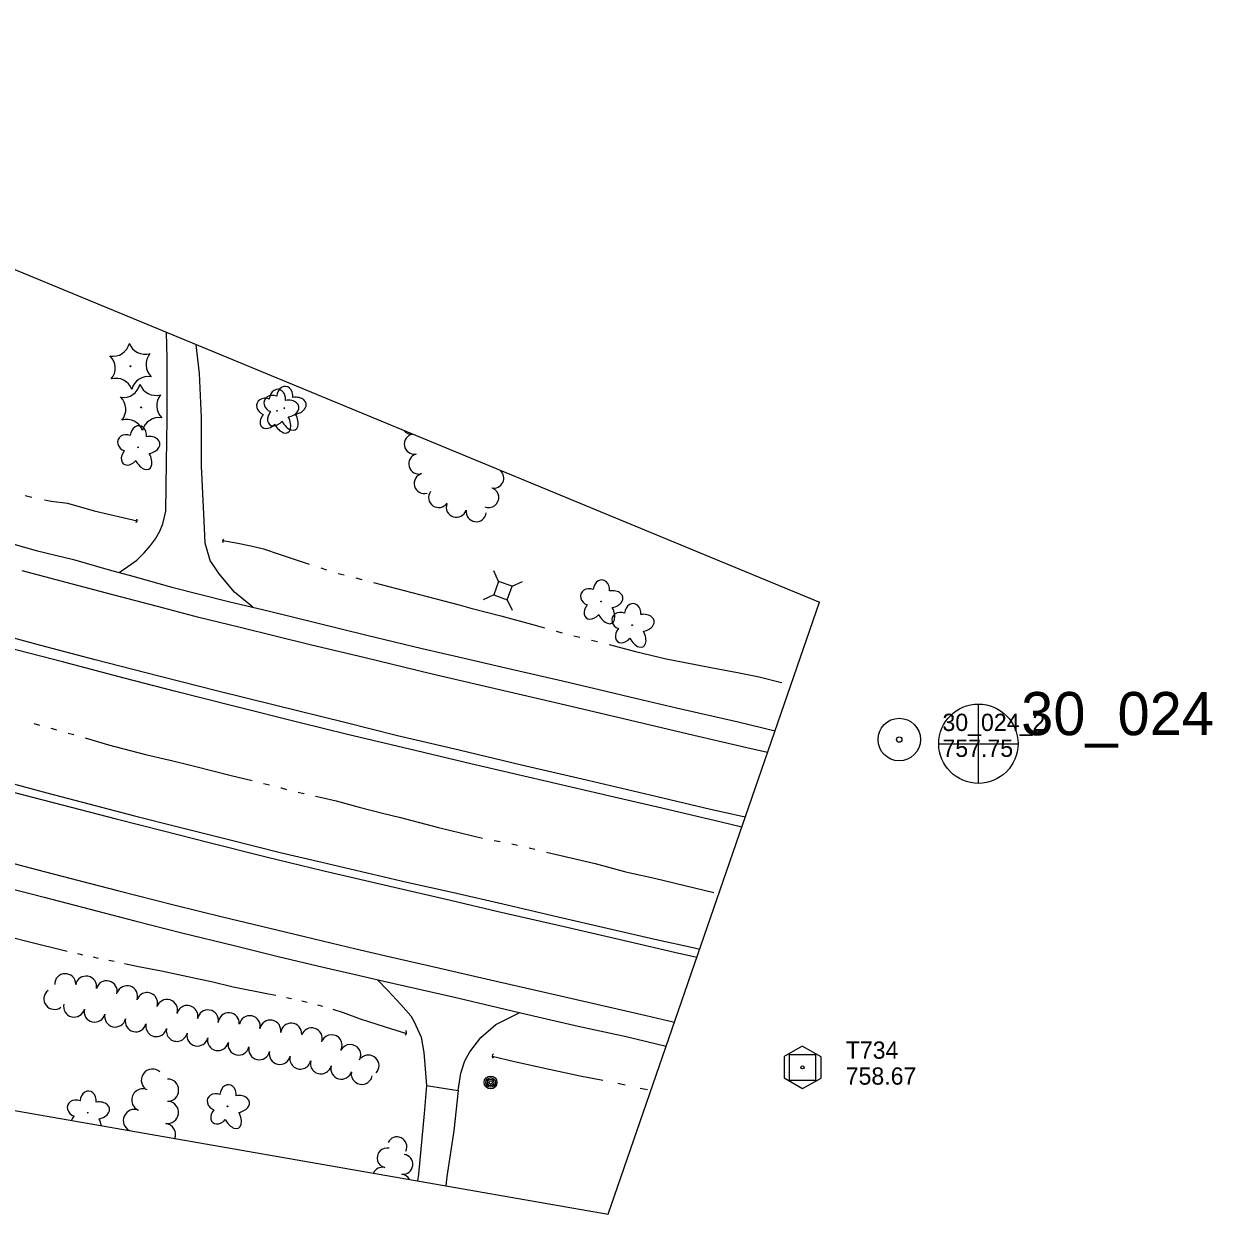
# Model space of a CAD drawing. Extents: x 589250 to 1188077, y 162953 to 363065.
# Drawn here: x 596831.5 to 597244.2, y 184177.2 to 184590.9 of the extents above; entities that cross this region are included whole.
import ezdxf

# ---------------------------------------------------------------- set-up
doc = ezdxf.new("R2010")
doc.units = 0
for name, color, linetype in [('E_DRN', 7, 'Continuous'), ('E_DWY', 7, 'Continuous'), ('E_LAND_TreeLine_P', 7, 'Continuous'), ('E_LAND_Vegetation', 7, 'Continuous'), ('E_MAP_Control', 7, 'Continuous'), ('E_MAP_Limits', 7, 'Continuous'), ('E_MAP_PassPoints', 7, 'Continuous'), ('E_MAP_PhotoCenter', 7, 'Continuous'), ('E_MISCPROP', 7, 'Continuous'), ('E_RDWY', 7, 'Continuous'), ('E_RDWY_Gravel', 7, 'Continuous'), ('E_UTL_AG_Bold', 7, 'Continuous'), ('E_WTR_FlowLine', 7, 'Continuous')]:
    doc.layers.add(name, color=color, linetype=linetype)

msp = doc.modelspace()

# ---------------------------------------------------------------- linework, layer by layer
at = {"layer": 'E_DRN'}
for centre, radius, start, end in [((596870.14, 184418.29), 0.684, 292.7003, 38.9605), ((596901.19, 184411.18), 0.721, 126.2797, 232.5399), ((596963.44, 184240.28), 0.978, 301.5241, 47.7843), ((596995.02, 184232.14), 0.843, 123.9172, 230.1774)]:
    msp.add_arc(centre, radius, start, end, dxfattribs=at)
at = {"layer": 'E_DWY'}
for p, q in [((596881.19, 184474.79), (596880.97, 184483.66)), ((596892.43, 184469.39), (596891.3, 184479.39)), ((596881.24, 184453.4), (596881.19, 184474.79)), ((596893.21, 184454.08), (596892.43, 184469.39)), ((596881.06, 184438.55), (596881.24, 184453.4)), ((596893.17, 184437.21), (596893.21, 184454.08)), ((596880.74, 184421.58), (596881.06, 184438.55)), ((596894.05, 184418.14), (596893.17, 184437.21)), ((596879.71, 184417.09), (596880.74, 184421.58)), ((596877.21, 184411.91), (596878.66, 184414.61)), ((596878.66, 184414.61), (596879.71, 184417.09)), ((596894.46, 184410.45), (596894.05, 184418.14)), ((596875.5, 184409.64), (596877.21, 184411.91)), ((596896.19, 184404.42), (596894.46, 184410.45)), ((596870.66, 184404.5), (596873.23, 184407.09)), ((596873.23, 184407.09), (596875.5, 184409.64)), ((596864.62, 184400.18), (596867.54, 184402.32)), ((596867.54, 184402.32), (596870.66, 184404.5)), ((596899.35, 184399.73), (596896.19, 184404.42)), ((596904.66, 184393.37), (596899.35, 184399.73)), ((596911.03, 184388.14), (596904.66, 184393.37)), ((596954.33, 184258.7), (596957.91, 184254.93)), ((596957.91, 184254.93), (596962.44, 184250.04)), ((596962.44, 184250.04), (596965.86, 184246.21)), ((596965.86, 184246.21), (596967.08, 184244.07)), ((596995.44, 184243.18), (597003.56, 184247.25)), ((596967.08, 184244.07), (596969.51, 184238.75)), ((596990.14, 184238.65), (596995.44, 184243.18)), ((596969.51, 184238.75), (596970.35, 184233.4)), ((596986.35, 184233.61), (596990.14, 184238.65)), ((596970.35, 184233.4), (596971.32, 184221.9)), ((596984.61, 184230.54), (596986.35, 184233.61)), ((596983.2, 184226.22), (596984.61, 184230.54)), ((596982.29, 184220.26), (596983.2, 184226.22)), ((596971.32, 184221.9), (596970.57, 184212.24)), ((596971.32, 184221.9), (596982.29, 184220.26)), ((596982.29, 184220.26), (596980.77, 184206.14)), ((596970.57, 184212.24), (596968.5, 184191.1)), ((596980.77, 184206.14), (596978.4, 184190.36)), ((596968.5, 184191.1), (596968.24, 184188.79)), ((596978.4, 184190.36), (596977.99, 184187.08))]:
    msp.add_line(p, q, dxfattribs=at)
at = {"layer": 'E_LAND_TreeLine_P'}
for centre, radius, start, end in [((596966.15, 184451.83), 3.53, 219.9216, 275.1508), ((596967.15, 184444.84), 3.53, 100.9793, 278.1994), ((596968.7, 184437.97), 3.53, 105.3895, 285.3895), ((596994.65, 184433.07), 3.53, 258.8873, 47.5175), ((596970.57, 184431.16), 3.53, 105.3895, 285.3895), ((596975.57, 184426.33), 3.53, 145.5265, 325.5265), ((596992.9, 184426.27), 3.53, 247.1537, 67.1537), ((596981.72, 184422.92), 3.53, 161.4217, 341.4217), ((596988.58, 184421.39), 3.53, 172.3111, 352.3111), ((596845.83, 184257.15), 3.66, 2.2292, 182.2292), ((596853.08, 184256.3), 3.66, 349.694, 169.694), ((596860.23, 184254.69), 3.66, 346.488, 166.488), ((596842.09, 184252.05), 3.66, 127.6486, 307.6486), ((596867.34, 184252.95), 3.66, 341.2343, 161.2343), ((596874.28, 184250.59), 3.66, 340.5691, 160.5691), ((596848.94, 184249.37), 3.66, 166.3162, 346.3162), ((596881.21, 184248.19), 3.66, 343.0131, 163.0131), ((596888.23, 184246.08), 3.66, 346.8467, 166.8467), ((596856.06, 184247.63), 3.66, 166.3162, 346.3162), ((596863.19, 184245.93), 3.66, 166.8188, 346.8188), ((596870.33, 184244.26), 3.66, 166.8188, 346.8188), ((596895.4, 184244.56), 3.66, 350.5865, 170.5865), ((596902.65, 184243.59), 3.66, 355.619, 175.619), ((596909.9, 184242.53), 3.66, 348.0441, 168.0441), ((596917.08, 184241.03), 3.66, 349.5821, 169.5821), ((596877.47, 184242.59), 3.66, 167.0598, 347.0598), ((596884.61, 184240.95), 3.66, 167.0598, 347.0598), ((596924.32, 184239.97), 3.66, 356.1401, 176.1401), ((596931.44, 184238.3), 3.66, 342.0174, 162.0174), ((596891.76, 184239.31), 3.66, 167.5548, 347.5548), ((596898.91, 184237.73), 3.66, 167.5548, 347.5548), ((596906.07, 184236.15), 3.66, 167.5548, 347.5548), ((596938.36, 184235.91), 3.66, 332.6239, 152.6239), ((596913.23, 184234.56), 3.66, 167.2704, 347.2704), ((596920.38, 184232.94), 3.66, 167.2704, 347.2704), ((596944.86, 184232.53), 3.66, 332.2458, 152.2458), ((596951.17, 184228.87), 3.66, 315.6331, 135.6331), ((596927.52, 184231.31), 3.66, 166.7899, 346.7899), ((596934.66, 184229.63), 3.66, 166.7899, 346.7899), ((596941.76, 184227.8), 3.66, 164.9872, 344.9872), ((596876.13, 184223.81), 3.87, 49.1269, 229.1269), ((596881.36, 184220.32), 3.87, 270.1198, 90.1198), ((596948.85, 184225.98), 3.66, 170.1016, 350.1016), ((596872.8, 184216.9), 3.87, 67.7528, 247.7528), ((596881.31, 184212.59), 3.87, 262.3167, 82.3167), ((596869.87, 184209.75), 3.87, 67.7528, 243.9363), ((596880.28, 184204.93), 3.87, 338.7793, 82.3167), ((596961.05, 184200.66), 3.43, 334.313, 154.313), ((596957.62, 184196.78), 3.43, 76.8362, 256.8362), ((596963.14, 184194.54), 3.43, 263.4115, 83.4115), ((596956.05, 184190.1), 3.43, 76.8362, 156.5505), ((596962.35, 184187.72), 3.43, 27.0862, 83.4115)]:
    msp.add_arc(centre, radius, start, end, dxfattribs=at)
at = {"layer": 'E_LAND_Vegetation'}
for centre, radius in [((596868.55, 184471.87), 0.167), ((596872.24, 184457.59), 0.167), ((596919.38, 184456.37), 0.128), ((596921.94, 184457.35), 0.128), ((596871.12, 184443.71), 0.128), ((597031.92, 184390.15), 0.128), ((597042.78, 184381.93), 0.128), ((596853.64, 184212.49), 0.128), ((596902.23, 184214.71), 0.128)]:
    msp.add_circle(centre, radius, dxfattribs=at)
for centre, radius, start, end in [((596862.39, 184481.24), 5.9, 260.3265, 346.0914), ((596873.63, 184481.93), 5.9, 200.3311, 286.096), ((596857.29, 184471.24), 5.9, 320.3311, 46.096), ((596879.81, 184472.5), 5.9, 140.3311, 226.096), ((596874.73, 184462.43), 5.91, 80.3709, 166.047), ((596863.47, 184461.8), 5.9, 20.3311, 106.096), ((596866.08, 184466.97), 5.9, 260.3265, 346.0914), ((596877.32, 184467.66), 5.9, 200.3311, 286.096), ((596860.98, 184456.96), 5.9, 320.3311, 46.096), ((596883.5, 184458.22), 5.9, 140.3311, 226.096), ((596867.16, 184447.53), 5.9, 20.3311, 106.096), ((596878.42, 184448.15), 5.91, 80.3709, 166.047)]:
    msp.add_arc(centre, radius, start, end, dxfattribs=at)
for centre, major_axis, ratio, start_param, end_param in [((596919.54, 184460.27), (-0.29, -3.6), 0.782863, 1.570796, 4.712389), ((596922.1, 184461.26), (-0.29, -3.6), 0.782863, 1.570796, 4.712389), ((596915.67, 184457.83), (3.22, -1.25), 0.832022, 1.570796, 4.712389), ((596918.23, 184458.81), (3.22, -1.25), 0.832022, 1.570796, 4.712389), ((596922.82, 184457.16), (-4.17, -0.67), 0.691916, 1.570796, 4.712389), ((596925.38, 184458.15), (-4.17, -0.67), 0.691916, 1.570796, 4.712389), ((596919.17, 184454.45), (2.34, 2.77), 0.716896, 1.570796, 4.712389), ((596916.61, 184453.47), (2.34, 2.77), 0.716896, 1.570796, 4.712389), ((596920.95, 184453.04), (-2.21, 4.21), 0.560249, 1.570796, 4.712389), ((596923.51, 184454.03), (-2.21, 4.21), 0.560249, 1.570796, 4.712389), ((596867.41, 184445.16), (3.22, -1.25), 0.832022, 1.570796, 4.712389), ((596871.27, 184447.61), (-0.29, -3.6), 0.782863, 1.570796, 4.712389), ((596874.56, 184444.5), (-4.17, -0.67), 0.691916, 1.570796, 4.712389), ((596868.35, 184440.8), (2.34, 2.77), 0.716896, 1.570796, 4.712389), ((596872.69, 184440.38), (-2.21, 4.21), 0.560249, 1.570796, 4.712389), ((597032.07, 184394.06), (-0.29, -3.6), 0.782863, 1.570796, 4.712389), ((597028.21, 184391.61), (3.22, -1.25), 0.832022, 1.570796, 4.712389), ((597035.36, 184390.94), (-4.17, -0.67), 0.691916, 1.570796, 4.712389), ((597042.94, 184385.83), (-0.29, -3.6), 0.782863, 1.570796, 4.712389), ((597029.15, 184387.25), (2.34, 2.77), 0.716896, 1.570796, 4.712389), ((597033.49, 184386.82), (-2.21, 4.21), 0.560249, 1.570796, 4.712389), ((597039.07, 184383.38), (3.22, -1.25), 0.832022, 1.570796, 4.712389), ((597046.22, 184382.72), (-4.17, -0.67), 0.691916, 1.570796, 4.712389), ((597040.01, 184379.03), (2.34, 2.77), 0.716896, 1.570796, 4.712389), ((597044.35, 184378.6), (-2.21, 4.21), 0.560249, 1.570796, 4.712389), ((596853.8, 184216.39), (-0.29, -3.6), 0.782863, 1.570796, 4.712389), ((596902.38, 184218.61), (-0.29, -3.6), 0.782863, 1.570796, 4.712389), ((596849.93, 184213.94), (3.22, -1.25), 0.832022, 1.570796, 4.712389), ((596857.08, 184213.28), (-4.17, -0.67), 0.691916, 1.570796, 4.712389), ((596898.52, 184216.16), (3.22, -1.25), 0.832022, 1.570796, 4.712389), ((596905.67, 184215.5), (-4.17, -0.67), 0.691916, 1.570796, 4.712389), ((596899.46, 184211.81), (2.34, 2.77), 0.716896, 1.570796, 4.712389), ((596903.8, 184211.38), (-2.21, 4.21), 0.560249, 1.570796, 4.712389), ((596850.87, 184209.59), (2.34, 2.77), 0.716896, 1.570796, 2.052331), ((596855.21, 184209.16), (-2.21, 4.21), 0.560249, 4.154679, 4.712389)]:
    msp.add_ellipse(centre, major_axis=major_axis, ratio=ratio, start_param=start_param, end_param=end_param, dxfattribs=at)
at = {"layer": 'E_MAP_Control'}
for p, q in [((597097.44, 184223.74), (597097.44, 184232.74)), ((597097.44, 184232.74), (597106.44, 184232.74)), ((597106.44, 184232.74), (597106.44, 184223.74)), ((597106.44, 184223.74), (597097.44, 184223.74))]:
    msp.add_line(p, q, dxfattribs=at)
msp.add_lwpolyline([(597095.53, 184232), (597095.53, 184224.61), (597101.98, 184220.88), (597108.38, 184224.55), (597108.38, 184231.87), (597101.86, 184235.6)], close=True, dxfattribs=at)
msp.add_circle((597101.94, 184228.24), 0.546, dxfattribs=at)
at = {"layer": 'E_MAP_Limits'}
for p, q in [((596621.63, 184590.89), (597107.83, 184389.86)), ((597034.42, 184177.22), (597107.83, 184389.86)), ((596500.08, 184270.59), (597034.42, 184177.22))]:
    msp.add_line(p, q, dxfattribs=at)
at = {"layer": 'E_MAP_PassPoints'}
for radius in [7.38, 0.945]:
    msp.add_circle((597135.54, 184342.16), radius, dxfattribs=at)
at = {"layer": 'E_MAP_PhotoCenter'}
for p, q in [((597162.98, 184354.51), (597162.92, 184327.1)), ((597149.29, 184340.71), (597176.75, 184340.69))]:
    msp.add_line(p, q, dxfattribs=at)
msp.add_circle((597163.03, 184340.71), 13.78, dxfattribs=at)
at = {"layer": 'E_MISCPROP'}
for radius in [2.23, 1.67, 1.12, 0.558]:
    msp.add_circle((596993.58, 184223.01), radius, dxfattribs=at)
at = {"layer": 'E_RDWY'}
for p, q in [((596860.19, 184393.05), (596830.91, 184400.75)), ((596880.05, 184387.83), (596860.19, 184393.05)), ((596892.19, 184384.61), (596880.05, 184387.83)), ((596906.62, 184381.14), (596892.19, 184384.61)), ((596837.32, 184374.86), (596818.07, 184380.05)), ((596930.95, 184375.07), (596906.62, 184381.14)), ((596856.22, 184369.91), (596837.32, 184374.86)), ((596950.02, 184370.52), (596930.95, 184375.07)), ((596873.34, 184365.52), (596856.22, 184369.91)), ((596972.87, 184365.01), (596950.02, 184370.52)), ((596898.33, 184359.15), (596873.34, 184365.52)), ((596991.76, 184360.55), (596972.87, 184365.01)), ((597016.17, 184354.94), (596991.76, 184360.55)), ((596918.49, 184354.07), (596898.33, 184359.15)), ((596942.96, 184348.08), (596918.49, 184354.07)), ((597035.33, 184350.46), (597016.17, 184354.94)), ((596961.21, 184343.5), (596942.96, 184348.08)), ((597062.27, 184344.07), (597035.33, 184350.46)), ((597082.64, 184339.33), (597062.27, 184344.07)), ((596982.69, 184338.46), (596961.21, 184343.5)), ((597004.37, 184333.27), (596982.69, 184338.46)), ((597089.81, 184337.67), (597082.64, 184339.33)), ((597025.37, 184328.37), (597004.37, 184333.27)), ((597048.97, 184322.86), (597025.37, 184328.37)), ((596828.22, 184323.76), (596844.82, 184319.45)), ((596844.82, 184319.45), (596863.48, 184314.66)), ((597070.02, 184317.9), (597048.97, 184322.86)), ((597082.04, 184315.17), (597070.02, 184317.9)), ((596863.48, 184314.66), (596879.94, 184310.49)), ((596879.94, 184310.49), (596895.82, 184306.38)), ((596895.82, 184306.38), (596916.1, 184301.31)), ((596821.08, 184300.89), (596835.83, 184296.97)), ((596916.1, 184301.31), (596935.22, 184296.66)), ((596835.83, 184296.97), (596850.52, 184293.19)), ((596935.22, 184296.66), (596961.62, 184290.52)), ((596850.52, 184293.19), (596864.48, 184289.56)), ((596961.62, 184290.52), (596979.68, 184286.33)), ((596864.48, 184289.56), (596883.54, 184284.74)), ((596979.68, 184286.33), (596996.23, 184282.42)), ((596883.54, 184284.74), (596900.48, 184280.55)), ((596996.23, 184282.42), (597019.18, 184277.2)), ((596900.48, 184280.55), (596916.5, 184276.69)), ((596916.5, 184276.69), (596932.33, 184272.88)), ((597019.18, 184277.2), (597041.65, 184271.94)), ((596932.33, 184272.88), (596946.77, 184269.4)), ((597041.65, 184271.94), (597057.5, 184268.33)), ((596946.77, 184269.4), (596958.24, 184266.72)), ((596958.24, 184266.72), (596975.49, 184262.78)), ((597057.5, 184268.33), (597065.27, 184266.59)), ((596975.49, 184262.78), (596982.01, 184261.29)), ((596982.01, 184261.29), (596996.6, 184257.98)), ((596996.6, 184257.98), (597012.35, 184254.35)), ((597012.35, 184254.35), (597029.03, 184250.56)), ((597029.03, 184250.56), (597047.64, 184246.31)), ((597047.64, 184246.31), (597057.47, 184243.98))]:
    msp.add_line(p, q, dxfattribs=at)
at = {"layer": 'E_RDWY_Gravel'}
for p, q in [((596820.15, 184412.31), (596835.79, 184407.91)), ((596835.79, 184407.91), (596848.7, 184404.69)), ((596848.7, 184404.69), (596861.15, 184401.14)), ((596861.15, 184401.14), (596869.31, 184398.9)), ((596869.31, 184398.9), (596882.91, 184395.1)), ((596882.91, 184395.1), (596902.55, 184390.09)), ((596902.55, 184390.09), (596916.82, 184386.81)), ((596916.82, 184386.81), (596933.28, 184382.77)), ((596933.28, 184382.77), (596950.59, 184378.47)), ((596950.59, 184378.47), (596969.87, 184373.82)), ((596844.84, 184369.22), (596825.58, 184374.17)), ((596969.87, 184373.82), (596983.9, 184370.55)), ((596866.27, 184363.49), (596844.84, 184369.22)), ((596983.9, 184370.55), (596999.29, 184366.97)), ((596999.29, 184366.97), (597018.58, 184362.56)), ((596883.8, 184358.97), (596866.27, 184363.49)), ((597018.58, 184362.56), (597031.75, 184359.4)), ((596904.82, 184353.69), (596883.8, 184358.97)), ((597031.75, 184359.4), (597044.33, 184356.41)), ((597044.33, 184356.41), (597058.18, 184353.17)), ((596926.95, 184348.09), (596904.82, 184353.69)), ((597058.18, 184353.17), (597079.59, 184348.29)), ((596943.91, 184343.89), (596926.95, 184348.09)), ((597079.59, 184348.29), (597092.42, 184345.22)), ((596967.87, 184338.2), (596943.91, 184343.89)), ((596986.69, 184333.71), (596967.87, 184338.2)), ((597011.62, 184327.94), (596986.69, 184333.71)), ((596819.52, 184329.05), (596839.47, 184323.69)), ((597036.5, 184322.19), (597011.62, 184327.94)), ((596839.47, 184323.69), (596854.01, 184319.8)), ((596854.01, 184319.8), (596869.89, 184315.69)), ((597053.08, 184318.34), (597036.5, 184322.19)), ((596869.89, 184315.69), (596884.59, 184311.93)), ((597073.66, 184313.44), (597053.08, 184318.34)), ((596884.59, 184311.93), (596902.61, 184307.4)), ((597080.87, 184311.76), (597073.66, 184313.44)), ((596902.61, 184307.4), (596920.5, 184302.95)), ((596920.5, 184302.95), (596934.92, 184299.57)), ((596934.92, 184299.57), (596950.76, 184295.86)), ((596950.76, 184295.86), (596964.51, 184292.66)), ((596817.84, 184292.78), (596838.55, 184287.34)), ((596964.51, 184292.66), (596980.23, 184289.15)), ((596838.55, 184287.34), (596856.75, 184282.61)), ((596980.23, 184289.15), (596999.31, 184284.71)), ((596856.75, 184282.61), (596869.99, 184279.19)), ((596999.31, 184284.71), (597017.01, 184280.57)), ((596869.99, 184279.19), (596886.34, 184275.04)), ((597017.01, 184280.57), (597034.06, 184276.67)), ((596886.34, 184275.04), (596904.49, 184270.55)), ((597034.06, 184276.67), (597050.59, 184272.84)), ((596904.49, 184270.55), (596919.84, 184266.8)), ((597050.59, 184272.84), (597064.36, 184269.77)), ((597064.36, 184269.77), (597066.22, 184269.35)), ((596919.84, 184266.8), (596935.49, 184263.11)), ((596935.49, 184263.11), (596946.03, 184260.66)), ((596946.03, 184260.66), (596956.45, 184258.2)), ((596956.45, 184258.2), (596980.64, 184252.7)), ((596980.64, 184252.7), (596996.18, 184249.01)), ((596996.18, 184249.01), (597003.49, 184247.27)), ((597003.49, 184247.27), (597023.97, 184242.62)), ((597023.97, 184242.62), (597040.71, 184238.93)), ((597040.71, 184238.93), (597054.59, 184235.65))]:
    msp.add_line(p, q, dxfattribs=at)
at = {"layer": 'E_UTL_AG_Bold'}
for p, q in [((596996.36, 184397.13), (596994.67, 184400.75)), ((596996.36, 184397.13), (596994.66, 184392.43)), ((597001.07, 184395.43), (596996.36, 184397.13)), ((596999.37, 184390.73), (597001.07, 184395.43)), ((597001.07, 184395.43), (597004.69, 184397.13)), ((596994.66, 184392.43), (596991.04, 184390.73)), ((596994.66, 184392.43), (596999.37, 184390.73)), ((596999.37, 184390.73), (597001.06, 184387.1))]:
    msp.add_line(p, q, dxfattribs=at)
at = {"layer": 'E_WTR_FlowLine'}
for p, q in [((596831.96, 184426.92), (596834.19, 184426.44)), ((596838.63, 184425.47), (596840.9, 184424.98)), ((596840.9, 184424.98), (596846.62, 184424.28)), ((596846.62, 184424.28), (596855.9, 184421.66)), ((596855.9, 184421.66), (596870.81, 184418.15)), ((596900.48, 184411.31), (596905.27, 184410.57)), ((596905.27, 184410.57), (596910.25, 184409.5)), ((596910.25, 184409.5), (596914.72, 184408.43)), ((596914.72, 184408.43), (596920.18, 184406.57)), ((596920.18, 184406.57), (596930.56, 184403.1)), ((596934.6, 184401.81), (596936.61, 184401.17)), ((596940.65, 184399.9), (596940.67, 184399.89)), ((596940.67, 184399.89), (596942.7, 184399.38)), ((596946.81, 184398.34), (596948.86, 184397.82)), ((596952.96, 184396.76), (596971.52, 184391.87)), ((596971.52, 184391.87), (596982.64, 184388.93)), ((596982.64, 184388.93), (596986.7, 184387.86)), ((596986.7, 184387.86), (596997.16, 184385.13)), ((596997.16, 184385.13), (597009.03, 184381.91)), ((597009.03, 184381.91), (597012.28, 184380.99)), ((597016.36, 184379.85), (597018.4, 184379.27)), ((597022.5, 184378.23), (597024.55, 184377.72)), ((597028.66, 184376.7), (597030.72, 184376.19)), ((597034.82, 184375.14), (597043.87, 184372.8)), ((597043.87, 184372.8), (597054.54, 184370.17)), ((597054.54, 184370.17), (597064.71, 184368.24)), ((597064.71, 184368.24), (597070.08, 184367.22)), ((597070.08, 184367.22), (597079.38, 184365.49)), ((597079.38, 184365.49), (597086.9, 184363.92)), ((597086.9, 184363.92), (597094.13, 184362.12)), ((597094.13, 184362.12), (597094.75, 184361.96)), ((596834.92, 184347.78), (596836.9, 184347.21)), ((596840.87, 184346.09), (596842.14, 184345.73)), ((596842.14, 184345.73), (596842.86, 184345.54)), ((596846.84, 184344.44), (596848.83, 184343.89)), ((596852.8, 184342.79), (596860.89, 184340.37)), ((596860.89, 184340.37), (596873.76, 184336.97)), ((596873.76, 184336.97), (596881.71, 184335.09)), ((596881.71, 184335.09), (596881.85, 184335.06)), ((596881.85, 184335.06), (596890.24, 184333.03)), ((596890.24, 184333.03), (596897.55, 184331.21)), ((596897.55, 184331.21), (596903.47, 184329.72)), ((596903.47, 184329.72), (596910.75, 184327.89)), ((596914.75, 184326.88), (596916.75, 184326.38)), ((596920.75, 184325.37), (596920.84, 184325.35)), ((596920.84, 184325.35), (596922.75, 184324.86)), ((596926.75, 184323.85), (596928.68, 184323.36)), ((596928.68, 184323.36), (596928.75, 184323.34)), ((596932.79, 184322.51), (596935.02, 184322.04)), ((596935.02, 184322.04), (596939.9, 184320.85)), ((596939.9, 184320.85), (596947.99, 184318.64)), ((596947.99, 184318.64), (596956.45, 184316.48)), ((596956.45, 184316.48), (596961.8, 184315.19)), ((596961.8, 184315.19), (596961.87, 184315.17)), ((596961.87, 184315.17), (596975.45, 184311.63)), ((596975.45, 184311.63), (596990.82, 184307.93)), ((596994.86, 184307.1), (596996.88, 184306.69)), ((597000.93, 184305.87), (597001.44, 184305.77)), ((597001.44, 184305.77), (597002.94, 184305.42)), ((597006.96, 184304.49), (597008.97, 184304.02)), ((597012.99, 184303.08), (597029.91, 184299.08)), ((597029.91, 184299.08), (597040.08, 184296.3)), ((597040.08, 184296.3), (597042.02, 184295.86)), ((597042.02, 184295.86), (597050.57, 184293.95)), ((597050.57, 184293.95), (597064.37, 184290.65)), ((597064.37, 184290.65), (597071.14, 184289.01)), ((596827.5, 184273.36), (596832.95, 184271.98)), ((596832.95, 184271.98), (596846.48, 184268.68)), ((596850.08, 184267.8), (596850.61, 184267.67)), ((596850.61, 184267.67), (596851.89, 184267.4)), ((596855.52, 184266.63), (596857.33, 184266.25)), ((596860.96, 184265.49), (596862.78, 184265.11)), ((596866.41, 184264.36), (596871.34, 184263.34)), ((596871.34, 184263.34), (596879.32, 184261.81)), ((596879.32, 184261.81), (596892.73, 184258.93)), ((596892.73, 184258.93), (596896.6, 184258.1)), ((596896.6, 184258.1), (596904.2, 184256.28)), ((596904.2, 184256.28), (596916.48, 184253.8)), ((596916.48, 184253.8), (596919.01, 184253.31)), ((596922.64, 184252.57), (596924.45, 184252.16)), ((596928.07, 184251.36), (596929.87, 184250.95)), ((596933.46, 184250.01), (596935.25, 184249.53)), ((596938.8, 184248.47), (596942.36, 184247.33)), ((596942.36, 184247.33), (596948.34, 184245.17)), ((596948.34, 184245.17), (596956.95, 184242.38)), ((596956.95, 184242.38), (596964.39, 184240.05)), ((596994.17, 184232.14), (597001.87, 184230.29)), ((597001.87, 184230.29), (597013.92, 184227.65)), ((597013.92, 184227.65), (597024.65, 184225.29)), ((597024.65, 184225.29), (597032.52, 184223.8)), ((597037.74, 184222.75), (597040.34, 184222.19)), ((597045.54, 184221.06), (597048.14, 184220.5))]:
    msp.add_line(p, q, dxfattribs=at)

# ---------------------------------------------------------------- texts
at = {"layer": 'E_MAP_Control'}
for s, p in [('T734', (597116.94, 184231.24)), ('758.67', (597116.94, 184222.24))]:
    msp.add_text(s, height=6, dxfattribs=at).set_placement(p)
at = {"layer": 'E_MAP_PassPoints'}
for s, p in [('30_024_2', (597150.54, 184345.14)), ('757.75', (597150.54, 184336.14))]:
    msp.add_text(s, height=6, dxfattribs=at).set_placement(p)
at = {"layer": 'E_MAP_PhotoCenter'}
msp.add_text('30_024', height=15, dxfattribs=at).set_placement((597177.89, 184343.69))

doc.saveas('drawing.dxf')
